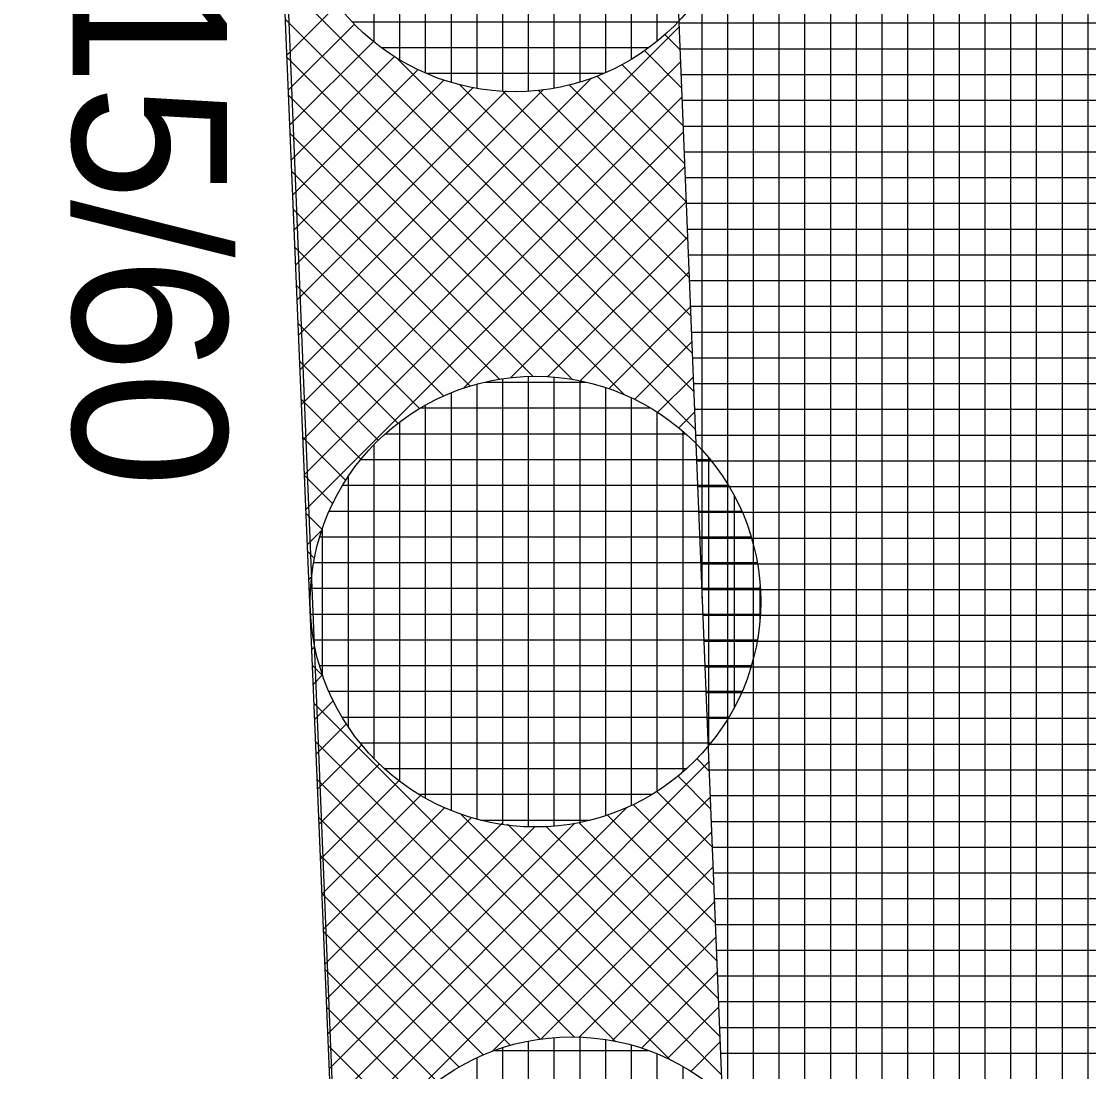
# Model space of a CAD drawing. Extents: x -565346 to -564154, y -1097386 to -1095620.
# Drawn here: x -564335.62 to -564327.33, y -1095941.05 to -1095932.9 of the extents above; entities that cross this region are included whole.
import ezdxf

# ---------------------------------------------------------------- set-up
doc = ezdxf.new("R2010")
doc.units = 0
for name, color, linetype in [('Vrstva 1', 7, 'Continuous'), ('Vrstva 40', 7, 'Continuous'), ('Vrstva 41', 7, 'Continuous'), ('Vrstva 42', 7, 'Continuous'), ('Vrstva 43', 7, 'Continuous'), ('Vrstva 44', 7, 'Continuous')]:
    doc.layers.add(name, color=color, linetype=linetype)

msp = doc.modelspace()

# ---------------------------------------------------------------- linework, layer by layer
at = {"layer": 'Vrstva 1'}
msp.add_line((-564338.22, -1095817.34), (-564332.63, -1095955.35), dxfattribs=at)
at = {"layer": 'Vrstva 41'}
msp.add_lwpolyline([(-564213.14, -1096212.119), (-564215.6771, -1096213.9423), (-564248.76, -1096171.14), (-564286.49, -1096118.78), (-564303.06, -1096086.2), (-564321.97, -1096050.57), (-564327.79, -1096006.41), (-564332.63, -1095955.35), (-564334.17, -1095918.36), (-564331.082, -1095918.814), (-564329.607, -1095955.228), (-564324.705, -1096006.855), (-564319.072, -1096049.639), (-564283.916, -1096117.222), (-564246.344, -1096169.361)], close=True, dxfattribs=at)
at = {"layer": 'Vrstva 42'}
for p, q in [((-564333.5777, -1095932.5876), (-564330.3952, -1095935.7701)), ((-564333.1633, -1095932.7679), (-564333.5539, -1095933.1584)), ((-564333.5654, -1095932.8827), (-564330.3832, -1095936.0649)), ((-564333.0308, -1095932.9182), (-564333.5426, -1095933.43)), ((-564330.5097, -1095932.9426), (-564333.4408, -1095935.8738)), ((-564332.8828, -1095933.053), (-564333.5313, -1095933.7015)), ((-564330.62, -1095932.9997), (-564330.5026, -1095933.1171)), ((-564330.7778, -1095933.1248), (-564330.4907, -1095933.4118)), ((-564333.5531, -1095933.1779), (-564330.9345, -1095935.7964)), ((-564332.7184, -1095933.1714), (-564333.52, -1095933.973)), ((-564330.4987, -1095933.2145), (-564333.4295, -1095936.1453)), ((-564332.6973, -1095933.1851), (-564330.4071, -1095935.4753)), ((-564330.953, -1095933.2324), (-564330.4788, -1095933.7066)), ((-564332.5365, -1095933.2724), (-564333.5087, -1095934.2446)), ((-564332.3353, -1095933.3541), (-564333.4974, -1095934.5161)), ((-564331.1864, -1095933.3365), (-564333.4522, -1095935.6023)), ((-564332.2106, -1095933.389), (-564330.419, -1095935.1805)), ((-564331.3611, -1095933.39), (-564330.4549, -1095934.2962)), ((-564331.1468, -1095933.3214), (-564330.4668, -1095934.0014)), ((-564333.5408, -1095933.473), (-564331.3331, -1095935.6807)), ((-564332.1085, -1095933.4101), (-564333.4861, -1095934.7876)), ((-564331.8524, -1095933.4369), (-564333.4748, -1095935.0592)), ((-564331.5605, -1095933.4277), (-564333.4635, -1095935.3307)), ((-564331.8831, -1095933.4337), (-564330.431, -1095934.8858)), ((-564331.6001, -1095933.4339), (-564330.4429, -1095934.591)), ((-564330.4877, -1095933.4863), (-564333.4182, -1095936.4169)), ((-564333.5285, -1095933.7681), (-564331.6417, -1095935.655)), ((-564330.4767, -1095933.7581), (-564333.4069, -1095936.6884)), ((-564333.5162, -1095934.0633), (-564331.901, -1095935.6785)), ((-564330.4657, -1095934.03), (-564332.1822, -1095935.7466)), ((-564330.4546, -1095934.3018), (-564331.8186, -1095935.6658)), ((-564333.5039, -1095934.3584), (-564332.1314, -1095935.7309)), ((-564330.4436, -1095934.5736), (-564331.5292, -1095935.6592)), ((-564333.4917, -1095934.6535), (-564332.3388, -1095935.8064)), ((-564330.4326, -1095934.8455), (-564331.2766, -1095935.6894)), ((-564333.4794, -1095934.9487), (-564332.5239, -1095935.9042)), ((-564330.4216, -1095935.1173), (-564331.055, -1095935.7507)), ((-564333.4671, -1095935.2438), (-564332.6915, -1095936.0194)), ((-564330.4106, -1095935.3891), (-564330.8553, -1095935.8339)), ((-564333.4548, -1095935.5389), (-564332.8424, -1095936.1514)), ((-564330.3996, -1095935.661), (-564330.6748, -1095935.9362)), ((-564333.4425, -1095935.834), (-564332.9778, -1095936.2988)), ((-564330.3886, -1095935.9328), (-564330.5118, -1095936.056)), ((-564333.4302, -1095936.1292), (-564333.0968, -1095936.4625)), ((-564333.4179, -1095936.4243), (-564333.1984, -1095936.6438)), ((-564333.4056, -1095936.7194), (-564333.2809, -1095936.8442)), ((-564333.2814, -1095936.8458), (-564333.3956, -1095936.9599)), ((-564333.3934, -1095937.0146), (-564333.3403, -1095937.0676)), ((-564333.3622, -1095937.2094), (-564333.3843, -1095937.2315)), ((-564333.3811, -1095937.3097), (-564333.3695, -1095937.3213)), ((-564333.3688, -1095937.4988), (-564333.373, -1095937.503)), ((-564333.3688, -1095937.6048), (-564333.3599, -1095937.6137)), ((-564333.3386, -1095937.7514), (-564333.3617, -1095937.7746)), ((-564333.3565, -1095937.9), (-564333.2736, -1095937.9828)), ((-564333.2773, -1095937.973), (-564333.3504, -1095938.0461)), ((-564333.3442, -1095938.1951), (-564330.5756, -1095940.9637)), ((-564333.1941, -1095938.1727), (-564333.3391, -1095938.3176)), ((-564333.0918, -1095938.3532), (-564333.3278, -1095938.5892)), ((-564333.3319, -1095938.4902), (-564331.0038, -1095940.8183)), ((-564332.972, -1095938.5162), (-564333.3165, -1095938.8607)), ((-564330.3714, -1095938.6224), (-564330.2758, -1095938.7179)), ((-564332.836, -1095938.663), (-564333.3052, -1095939.1322)), ((-564330.2785, -1095938.6511), (-564333.2034, -1095941.5761)), ((-564333.3196, -1095938.7853), (-564331.3196, -1095940.7853)), ((-564330.5188, -1095938.7578), (-564330.2638, -1095939.0127)), ((-564332.6844, -1095938.7943), (-564333.2939, -1095939.4038)), ((-564332.5161, -1095938.9089), (-564333.2826, -1095939.6753)), ((-564330.2675, -1095938.9229), (-564333.1921, -1095941.8476)), ((-564330.6825, -1095938.8768), (-564330.2519, -1095939.3075)), ((-564332.3298, -1095939.0054), (-564333.2713, -1095939.9469)), ((-564330.9139, -1095939.0037), (-564333.2148, -1095941.3045)), ((-564330.8638, -1095938.9784), (-564330.2399, -1095939.6023)), ((-564333.3073, -1095939.0805), (-564331.5849, -1095940.803)), ((-564332.1214, -1095939.0798), (-564333.26, -1095940.2184)), ((-564332.2028, -1095939.0536), (-564330.1802, -1095941.0762)), ((-564331.2876, -1095939.1203), (-564330.2161, -1095940.1919)), ((-564331.0642, -1095939.0609), (-564330.228, -1095939.8971)), ((-564331.8854, -1095939.1267), (-564333.2487, -1095940.4899)), ((-564331.6293, -1095939.1534), (-564333.2374, -1095940.7615)), ((-564331.318, -1095939.125), (-564333.2261, -1095941.033)), ((-564330.2564, -1095939.1948), (-564331.9603, -1095940.8986)), ((-564331.8424, -1095939.1312), (-564330.1922, -1095940.7814)), ((-564331.5413, -1095939.1495), (-564330.2041, -1095940.4866)), ((-564333.2951, -1095939.3756), (-564331.8187, -1095940.852)), ((-564330.2454, -1095939.4666), (-564331.5812, -1095940.8024)), ((-564333.2828, -1095939.6707), (-564332.0288, -1095940.9247)), ((-564330.2344, -1095939.7384), (-564331.2833, -1095940.7873)), ((-564333.2705, -1095939.9659), (-564332.2186, -1095941.0178)), ((-564330.2234, -1095940.0103), (-564331.0278, -1095940.8146)), ((-564333.2582, -1095940.261), (-564332.3885, -1095941.1307)), ((-564330.2124, -1095940.2821), (-564330.801, -1095940.8707)), ((-564333.2459, -1095940.5561), (-564332.5415, -1095941.2605)), ((-564330.2014, -1095940.5539), (-564330.5992, -1095940.9517)), ((-564333.2336, -1095940.8513), (-564332.679, -1095941.4059)), ((-564330.1904, -1095940.8258), (-564330.4166, -1095941.052))]:
    msp.add_line(p, q, dxfattribs=at)
at = {"layer": 'Vrstva 43'}
for p, q in [((-564329.73, -1095952.1914), (-564329.73, -1095765.3917)), ((-564330.33, -1095937.3789), (-564330.33, -1095765.4218)), ((-564330.13, -1095942.3164), (-564330.13, -1095765.4118)), ((-564329.93, -1095947.2539), (-564329.93, -1095765.4018)), ((-564329.53, -1095956.0389), (-564329.53, -1095766.5087)), ((-564329.33, -1095958.1453), (-564329.33, -1095776.0583)), ((-564329.13, -1095960.2517), (-564329.13, -1095785.6079)), ((-564328.93, -1095962.358), (-564328.93, -1095795.1576)), ((-564328.73, -1095964.4644), (-564328.73, -1095800.13)), ((-564328.53, -1095966.5708), (-564328.53, -1095802.6378)), ((-564328.33, -1095968.6771), (-564328.33, -1095805.1456)), ((-564328.13, -1095970.7835), (-564328.13, -1095807.6534)), ((-564327.93, -1095972.8899), (-564327.93, -1095835.3239)), ((-564327.73, -1095974.9962), (-564327.73, -1095837.7895)), ((-564327.53, -1095977.1026), (-564327.53, -1095840.255)), ((-564327.33, -1095979.209), (-564327.33, -1095842.7206)), ((-564330.511, -1095932.91), (-564321.0616, -1095932.91)), ((-564330.5029, -1095933.11), (-564321.0784, -1095933.11)), ((-564330.4948, -1095933.31), (-564321.0953, -1095933.31)), ((-564330.4867, -1095933.51), (-564321.1121, -1095933.51)), ((-564330.4786, -1095933.71), (-564321.1289, -1095933.71)), ((-564330.4705, -1095933.91), (-564321.1458, -1095933.91)), ((-564330.4624, -1095934.11), (-564321.1626, -1095934.11)), ((-564330.4543, -1095934.31), (-564321.1794, -1095934.31)), ((-564330.4462, -1095934.51), (-564321.1963, -1095934.51)), ((-564330.4381, -1095934.71), (-564321.2131, -1095934.71)), ((-564330.43, -1095934.91), (-564321.2299, -1095934.91)), ((-564330.4219, -1095935.11), (-564321.2468, -1095935.11)), ((-564330.4138, -1095935.31), (-564321.2636, -1095935.31)), ((-564330.4057, -1095935.51), (-564321.2804, -1095935.51)), ((-564330.3976, -1095935.71), (-564321.2972, -1095935.71)), ((-564330.3895, -1095935.91), (-564321.3141, -1095935.91)), ((-564330.3814, -1095936.11), (-564321.3309, -1095936.11)), ((-564330.3733, -1095936.31), (-564321.3477, -1095936.31)), ((-564330.3652, -1095936.51), (-564321.3646, -1095936.51)), ((-564330.3571, -1095936.71), (-564321.3814, -1095936.71)), ((-564330.349, -1095936.91), (-564321.3982, -1095936.91)), ((-564330.3409, -1095937.11), (-564321.4151, -1095937.11)), ((-564330.3328, -1095937.31), (-564321.4319, -1095937.31)), ((-564330.3247, -1095937.51), (-564321.4487, -1095937.51)), ((-564330.3166, -1095937.71), (-564321.4656, -1095937.71)), ((-564330.3085, -1095937.91), (-564321.4824, -1095937.91)), ((-564330.3004, -1095938.11), (-564321.4992, -1095938.11)), ((-564330.2923, -1095938.31), (-564321.5161, -1095938.31)), ((-564330.2842, -1095938.51), (-564321.5329, -1095938.51)), ((-564330.2761, -1095938.71), (-564321.5497, -1095938.71)), ((-564330.268, -1095938.91), (-564321.5666, -1095938.91)), ((-564330.2599, -1095939.11), (-564321.5834, -1095939.11)), ((-564330.2518, -1095939.31), (-564321.6002, -1095939.31)), ((-564330.2437, -1095939.51), (-564321.6171, -1095939.51)), ((-564330.2356, -1095939.71), (-564321.6339, -1095939.71)), ((-564330.2275, -1095939.91), (-564321.6507, -1095939.91)), ((-564330.2194, -1095940.11), (-564321.6675, -1095940.11)), ((-564330.2113, -1095940.31), (-564321.6844, -1095940.31)), ((-564330.2032, -1095940.51), (-564321.7012, -1095940.51)), ((-564330.1951, -1095940.71), (-564321.718, -1095940.71)), ((-564330.187, -1095940.91), (-564321.7349, -1095940.91))]:
    msp.add_line(p, q, dxfattribs=at)
msp.add_lwpolyline([(-564339.576, -1095722.251), (-564332.487, -1095897.108), (-564334.985, -1095897.209), (-564334.17, -1095918.36), (-564331.082, -1095918.814), (-564329.607, -1095955.228), (-564324.705, -1096006.855), (-564319.072, -1096049.639)], dxfattribs=at)
at = {"layer": 'Vrstva 44'}
for p, q in [((-564332.08, -1095929.9695), (-564332.08, -1095933.4159)), ((-564331.88, -1095929.9478), (-564331.88, -1095933.4391)), ((-564331.68, -1095929.9485), (-564331.68, -1095933.4398)), ((-564331.48, -1095929.9716), (-564331.48, -1095933.4163)), ((-564332.28, -1095930.0169), (-564332.28, -1095933.3711)), ((-564331.28, -1095930.0179), (-564331.28, -1095933.3679)), ((-564332.48, -1095930.0907), (-564332.48, -1095933.2966)), ((-564331.08, -1095930.0919), (-564331.08, -1095933.2943)), ((-564332.68, -1095930.1928), (-564332.68, -1095933.1936)), ((-564330.88, -1095930.1964), (-564330.88, -1095933.1925)), ((-564332.88, -1095930.3324), (-564332.88, -1095933.0556)), ((-564330.68, -1095930.3345), (-564330.68, -1095933.0501)), ((-564333.0472, -1095932.9), (-564330.5168, -1095932.9)), ((-564332.8205, -1095933.1), (-564330.7417, -1095933.1)), ((-564332.4726, -1095933.3), (-564331.0935, -1095933.3)), ((-564332.08, -1095935.7151), (-564332.08, -1095939.0924)), ((-564332.0141, -1095935.7), (-564331.2307, -1095935.7)), ((-564331.88, -1095935.6745), (-564331.88, -1095939.1335)), ((-564331.68, -1095935.6568), (-564331.68, -1095939.1526)), ((-564331.48, -1095935.6614), (-564331.48, -1095939.1469)), ((-564331.28, -1095935.6886), (-564331.28, -1095939.1179)), ((-564332.28, -1095935.7828), (-564332.28, -1095939.026)), ((-564331.08, -1095935.7416), (-564331.08, -1095939.0652)), ((-564332.48, -1095935.8799), (-564332.48, -1095938.928)), ((-564330.88, -1095935.822), (-564330.88, -1095938.9871)), ((-564332.5157, -1095935.9), (-564330.7327, -1095935.9)), ((-564330.68, -1095935.9316), (-564330.68, -1095938.8758)), ((-564332.68, -1095936.0093), (-564332.68, -1095938.7975)), ((-564332.7889, -1095936.1), (-564330.4595, -1095936.1)), ((-564330.48, -1095936.0816), (-564330.48, -1095938.7264)), ((-564332.88, -1095936.1884), (-564332.88, -1095938.6195)), ((-564332.9792, -1095936.3), (-564330.267, -1095936.3)), ((-564330.28, -1095936.2829), (-564330.28, -1095938.5218)), ((-564333.08, -1095936.4369), (-564333.08, -1095938.3714)), ((-564333.1214, -1095936.5), (-564330.1275, -1095936.5)), ((-564330.08, -1095936.582), (-564330.08, -1095938.224)), ((-564333.2244, -1095936.7), (-564330.022, -1095936.7)), ((-564333.28, -1095936.842), (-564333.28, -1095937.9687)), ((-564333.2976, -1095936.9), (-564329.9493, -1095936.9)), ((-564333.3456, -1095937.1), (-564329.9024, -1095937.1)), ((-564329.88, -1095937.2818), (-564329.88, -1095937.5422)), ((-564333.3703, -1095937.3), (-564329.8786, -1095937.3)), ((-564333.3701, -1095937.5), (-564329.8774, -1095937.5)), ((-564333.3467, -1095937.7), (-564329.8994, -1095937.7)), ((-564333.2999, -1095937.9), (-564329.9473, -1095937.9)), ((-564333.2283, -1095938.1), (-564330.0203, -1095938.1)), ((-564333.1254, -1095938.3), (-564330.1214, -1095938.3)), ((-564332.9856, -1095938.5), (-564330.262, -1095938.5)), ((-564332.797, -1095938.7), (-564330.4479, -1095938.7)), ((-564332.5282, -1095938.9), (-564330.716, -1095938.9)), ((-564332.0507, -1095939.1), (-564331.1965, -1095939.1)), ((-564331.68, -1095940.8176), (-564331.68, -1095944.2496)), ((-564331.48, -1095940.7894), (-564331.48, -1095944.2765)), ((-564331.28, -1095940.7864), (-564331.28, -1095944.2809)), ((-564331.08, -1095940.8058), (-564331.08, -1095944.2629)), ((-564330.88, -1095940.8482), (-564330.88, -1095944.2205)), ((-564332.08, -1095940.9481), (-564332.08, -1095944.1192)), ((-564331.9401, -1095940.89), (-564330.7492, -1095940.89)), ((-564331.88, -1095940.87), (-564331.88, -1095944.198)), ((-564330.68, -1095940.9152), (-564330.68, -1095944.151)), ((-564330.48, -1095941.0136), (-564330.48, -1095944.0539))]:
    msp.add_line(p, q, dxfattribs=at)
for centre in [(-564331.7824, -1095931.6935), (-564331.6238, -1095937.4039), (-564331.3437, -1095942.5338)]:
    msp.add_circle(centre, 1.75, dxfattribs=at)

# ---------------------------------------------------------------- texts
at = {"layer": 'Vrstva 40'}
msp.add_text('15/60', height=1.2, rotation=270, dxfattribs=at).set_placement((-564335.22, -1095932.5))

doc.saveas('drawing.dxf')
